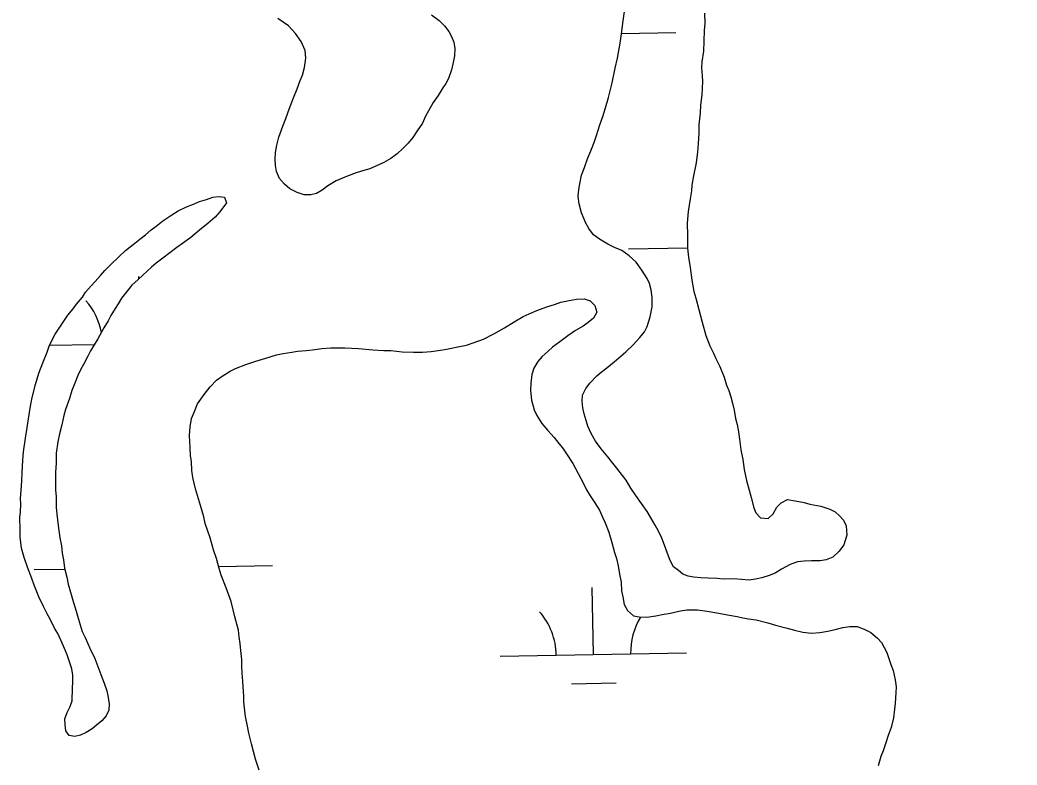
# Model space of a CAD drawing. Extents: x 3887375 to 3925618, y 296674 to 322633.
# Drawn here: x 3901506 to 3902041, y 310774 to 311174 of the extents above; entities that cross this region are included whole.
import ezdxf

# ---------------------------------------------------------------- set-up
doc = ezdxf.new("R2010")
doc.units = 0
doc.layers.add('V-GRID-MAJR', color=7, linetype='Continuous')
doc.layers.add('V-WETL-SWMP', color=7, linetype='Continuous')

msp = doc.modelspace()

# ---------------------------------------------------------------- linework, layer by layer
at = {"layer": 'V-GRID-MAJR'}
msp.add_spline([(3902269.22, 302288.25), (3902166.14, 308345.1), (3902063.01, 314405.04), (3901959.87, 320464.98), (3901959.82, 320468.07)], degree=3, dxfattribs=at)
at = {"layer": 'V-WETL-SWMP'}
for p, q in [((3901829.29, 311166.6), (3901858.46, 311167.11)), ((3901833.03, 311051.22), (3901864.75, 311051.76)), ((3901570.21, 311035.06), (3901570.19, 311036.28)), ((3901522.38, 310999.45), (3901546.42, 310999.86)), ((3901514.03, 310879.22), (3901530.56, 310879.5)), ((3901612.99, 310880.92), (3901642.01, 310881.42)), ((3901814.17, 310833.62), (3901813.56, 310869.62)), ((3901764.18, 310832.76), (3901864.17, 310834.48)), ((3901802.44, 310817.99), (3901826.44, 310818.4))]:
    msp.add_line(p, q, dxfattribs=at)
for points in [[(3901829.5, 311050.25), (3901825.49, 311051.86), (3901821.95, 311053.71), (3901817.46, 311056.26), (3901814.15, 311058.59), (3901811.77, 311062.09), (3901810.1, 311064.9), (3901807.71, 311070.52), (3901806.5, 311075.21), (3901805.99, 311079.21), (3901806.43, 311082.97), (3901806.88, 311086.03), (3901807.78, 311090.74), (3901809.39, 311094.75), (3901811, 311099.46), (3901813.07, 311104.65), (3901814.69, 311108.66), (3901815.84, 311111.96), (3901817.67, 311117.62), (3901819.28, 311122.1), (3901820.65, 311126.81), (3901822.25, 311132.23), (3901824.31, 311140.24), (3901825.89, 311148.01), (3901827.02, 311153.43), (3901828.6, 311161.43), (3901829.27, 311166.38), (3901830.15, 311173.43), (3901830.81, 311178.38)], [(3901873.84, 311177.55), (3901873.89, 311171.91), (3901873.68, 311168.15), (3901873.49, 311162.5), (3901873.3, 311157.09), (3901872.41, 311151.45), (3901872.2, 311148.15), (3901872.47, 311143.92), (3901872.73, 311140.87), (3901872.31, 311133.81), (3901871.65, 311128.17), (3901871.45, 311124.17), (3901870.8, 311117.58), (3901870.83, 311113.35), (3901870.41, 311107.47), (3901869.98, 311103.23), (3901869.32, 311097.35), (3901867.96, 311090.29), (3901867.06, 311085.34), (3901866.85, 311082.29), (3901866.18, 311078.05), (3901865.06, 311071.22), (3901864.41, 311064.87), (3901864.7, 311058.29), (3901864.75, 311051.47), (3901865.26, 311046.78), (3901866.01, 311041.14), (3901867.01, 311034.33), (3901868, 311028.23), (3901869.2, 311024.71), (3901870.66, 311018.61), (3901872.6, 311011.81), (3901874.54, 311004.77), (3901876.7, 310999.15), (3901878.61, 310995.17), (3901879.81, 310992.35), (3901881.96, 310988.14), (3901884.36, 310982.28), (3901885.56, 310978.06), (3901886.76, 310975.25), (3901887.97, 310971.73), (3901888.94, 310967.74), (3901889.67, 310964.7)], [(3901727.39, 311176.6), (3901731.41, 311173.58), (3901734.26, 311170.78), (3901736.63, 311167.74), (3901738.06, 311164.93), (3901739.27, 311161.89), (3901739.76, 311158.6), (3901739.56, 311154.6), (3901738.88, 311151.07), (3901737.97, 311147.06), (3901736.37, 311142.58), (3901734.98, 311139.75), (3901733.12, 311136.92), (3901730.8, 311133.37), (3901728.24, 311129.59), (3901725.69, 311125.1), (3901724.07, 311122.27), (3901722.46, 311118.49), (3901719.67, 311114.47), (3901717.35, 311110.93), (3901714.78, 311107.85), (3901711.99, 311105.01), (3901708.95, 311102.16), (3901705.45, 311099.55), (3901701.7, 311097.4), (3901697.72, 311095.73), (3901694.21, 311094.05), (3901690.93, 311093.08), (3901686.94, 311091.88), (3901681.78, 311089.95), (3901676.16, 311087.56), (3901671.71, 311084.94), (3901668.68, 311082.56), (3901665.64, 311080.89), (3901662.59, 311080.16), (3901659.06, 311080.13), (3901655.29, 311081.28), (3901651.28, 311083.36), (3901648.43, 311085.92), (3901645.82, 311088.96), (3901644.15, 311092.71), (3901643.65, 311095.76), (3901643.39, 311099.28), (3901643.6, 311102.81), (3901644.27, 311106.81), (3901645.41, 311111.05), (3901647.48, 311116.95), (3901649.09, 311120.96), (3901650.24, 311124.02), (3901652.08, 311128.97), (3901653.23, 311132.04), (3901655.31, 311136.99), (3901656.92, 311141.47), (3901658.07, 311144.3), (3901659.21, 311148.31), (3901659.88, 311153.48), (3901659.61, 311157.48), (3901657.45, 311162.4), (3901654.36, 311166.6), (3901650.57, 311170.8), (3901644.89, 311174.75)], [(3901534.73, 310815.83), (3901534.94, 310818.89), (3901534.91, 310822.65), (3901534.41, 310825.94), (3901533.21, 310829.22), (3901531.77, 310833.44), (3901530.33, 310836.95), (3901528.65, 310840.94), (3901526.73, 310844.92), (3901525.07, 310847.73), (3901522.68, 310852.64), (3901521.01, 310855.45), (3901519.1, 310859.43), (3901516.7, 310864.58), (3901514.06, 310870.91), (3901512.86, 310874.42), (3901510.46, 310880.52), (3901508.77, 310885.68), (3901507.32, 310890.6), (3901506.57, 310896.71), (3901506.54, 310900.7), (3901506.48, 310907.05), (3901506.7, 310910.11), (3901506.9, 310914.34), (3901506.87, 310917.4), (3901507.07, 310921.63), (3901507.5, 310926.8), (3901507.7, 310931.04), (3901508.12, 310937.86), (3901508.31, 310942.33), (3901509.43, 310949.62), (3901510.1, 310954.1), (3901510.99, 310959.98), (3901512.11, 310966.81), (3901513.01, 310971.52), (3901514.84, 310978.35), (3901516.67, 310984.47), (3901518.74, 310990.13), (3901521.04, 310995.79), (3901522.43, 310999.57), (3901525.43, 311005.47), (3901528.22, 311009.72), (3901532.17, 311015.63), (3901534.96, 311018.94), (3901536.82, 311021.54), (3901540.08, 311025.33), (3901541.71, 311027.93), (3901544.74, 311031.25), (3901546.83, 311033.62), (3901549.63, 311036.93), (3901551.96, 311039.53), (3901555.22, 311042.85), (3901559.65, 311047.12), (3901563.15, 311050.2), (3901568.06, 311054.24), (3901570.86, 311056.38), (3901573.9, 311058.75), (3901576.93, 311061.36), (3901579.5, 311063.27), (3901583.24, 311066.12), (3901587.92, 311069.45), (3901591.43, 311071.59), (3901595.87, 311073.74), (3901599.62, 311075.18), (3901602.9, 311076.62), (3901606.66, 311077.59), (3901609.94, 311078.79), (3901612.99, 311079.29), (3901616.29, 311078.84), (3901617.25, 311075.8), (3901615.39, 311073.2), (3901613.53, 311070.83), (3901611.2, 311068.22), (3901607.46, 311064.9), (3901602.79, 311061.1), (3901598.12, 311057.3), (3901593.68, 311053.98), (3901590.65, 311051.84), (3901586.91, 311048.99), (3901583.17, 311046.14), (3901579.66, 311043.52), (3901577.1, 311041.38), (3901572.43, 311037.11), (3901569.86, 311034.74), (3901566.6, 311031.66), (3901563.8, 311028.35), (3901561.01, 311024.8), (3901559.15, 311021.73), (3901557.53, 311019.13), (3901555.21, 311015.35), (3901553.82, 311012.52), (3901551.5, 311008.73), (3901548.26, 311002.83), (3901544.31, 310996.45), (3901542.93, 310993.62), (3901540.61, 310989.14), (3901538.99, 310986.3), (3901537.6, 310983.23), (3901535.53, 310978.28), (3901534.38, 310975.22), (3901533, 310970.97)], [(3901889.67, 310964.7), (3901890.41, 310960.23), (3901891.38, 310956.95), (3901892.12, 310952.96), (3901892.62, 310949.2), (3901893.37, 310943.33), (3901894.35, 310938.17), (3901895.1, 310932.77), (3901896.32, 310926.9), (3901897.78, 310921.74), (3901898.75, 310917.75), (3901900.2, 310912.36), (3901901.4, 310909.55), (3901903.77, 310906.98), (3901908.01, 310906.54), (3901910.57, 310909.15), (3901912.66, 310912.69), (3901914.99, 310915.06), (3901918.27, 310916.73), (3901922.5, 310916.06), (3901927.21, 310915.16), (3901930.28, 310914.25), (3901936.16, 310913.12), (3901941.11, 310911.51), (3901943.95, 310910.13), (3901946.31, 310908.03), (3901948.45, 310905.7), (3901949.88, 310902.65), (3901950.16, 310897.72), (3901948.56, 310892.53), (3901946, 310888.98), (3901942.73, 310885.9), (3901938.98, 310884.46), (3901935.93, 310883.97), (3901931.23, 310883.93), (3901927.23, 310883.66), (3901923.71, 310883.4), (3901919.73, 310881.96), (3901915.04, 310879.33), (3901911.77, 310877.19), (3901908.49, 310875.99), (3901904.5, 310874.78), (3901901.22, 310874.05), (3901897.7, 310873.55), (3901889.46, 310874.19), (3901884.06, 310874.14), (3901880.53, 310874.35), (3901875.83, 310874.55), (3901871.83, 310874.75), (3901868.06, 310875.19), (3901865, 310875.63), (3901862.17, 310876.79), (3901859.81, 310878.65), (3901857.2, 310880.74), (3901855.3, 310884.02), (3901853.86, 310887.77), (3901852.41, 310892.22), (3901850.97, 310895.97), (3901849.06, 310899.72), (3901847.39, 310903), (3901844.77, 310907.21), (3901843.1, 310910.25), (3901840, 310914.69), (3901836.91, 310918.9), (3901834.29, 310922.87), (3901831.68, 310927.08), (3901829.77, 310929.65), (3901826.69, 310933.62), (3901823.83, 310937.13), (3901821.93, 310939.7), (3901818.37, 310943.9), (3901815.28, 310948.11), (3901812.9, 310952.08), (3901811.22, 310956.07), (3901810.26, 310959.11), (3901809.29, 310962.63), (3901808.56, 310965.92), (3901808.06, 310969.44), (3901808.27, 310972.73), (3901810.12, 310976.27), (3901812.44, 310979.35), (3901815.94, 310983.14), (3901818.27, 310985.04), (3901821.31, 310987.41), (3901825.28, 310990.5), (3901827.85, 310992.64), (3901831.59, 310995.96), (3901835.55, 310999.75), (3901839.05, 311003.54), (3901841.61, 311006.62), (3901843, 311009.45), (3901844.6, 311014.64), (3901845.73, 311020.05), (3901845.69, 311024.99), (3901845.19, 311029.22), (3901844.22, 311032.5), (3901843.02, 311035.31), (3901840.16, 311039.76), (3901837.07, 311043.96), (3901833.29, 311047.46), (3901829.5, 311050.25)], [(3901634.88, 310771.73), (3901632.95, 310777.59), (3901631.74, 310781.58), (3901630.77, 310785.8), (3901629.31, 310791.43), (3901628.58, 310795.19), (3901627.59, 310800.35), (3901627.1, 310803.41), (3901626.59, 310808.34), (3901626.56, 310811.4), (3901626.29, 310816.33), (3901626.03, 310819.39), (3901625.76, 310823.62), (3901625.49, 310827.61), (3901625.46, 310830.91), (3901624.95, 310835.84), (3901624.69, 310839.6), (3901624.19, 310843.12), (3901623.69, 310846.65), (3901621.75, 310853.92), (3901621.02, 310856.97), (3901619.8, 310862.13), (3901617.16, 310869.4), (3901614.52, 310876.2), (3901613.31, 310879.72), (3901611.86, 310885.11), (3901610.41, 310889.8), (3901608.48, 310896.14), (3901605.83, 310903.88), (3901605.09, 310907.4), (3901603.4, 310913.5), (3901601.71, 310918.89), (3901600.74, 310922.41), (3901599.28, 310928.51), (3901598.78, 310932.27), (3901598.5, 310937.21), (3901598.01, 310940.26), (3901597.73, 310944.73), (3901597.45, 310951.07), (3901597.88, 310955.78), (3901598.55, 310960.25), (3901600.16, 310964.03), (3901601.78, 310968.04), (3901605.27, 310973.01), (3901608.52, 310977.26), (3901612.02, 310980.82), (3901615.06, 310982.96), (3901619.27, 310985.58), (3901622.08, 310987.02), (3901627.71, 310989.18), (3901633.1, 310990.87), (3901638.5, 310992.56), (3901644.13, 310994.25), (3901647.65, 310994.98), (3901652.35, 310995.73), (3901655.4, 310996.22), (3901660.1, 310996.73), (3901663.39, 310996.99), (3901668.55, 310997.74), (3901673.25, 310998.01), (3901676.55, 310998.04), (3901680.78, 310998.07), (3901688.07, 310997.66), (3901695.84, 310997.02), (3901701.72, 310996.6), (3901705.48, 310996.63), (3901711.6, 310995.97), (3901717.71, 310995.79), (3901722.42, 310995.82), (3901727.12, 310996.1), (3901732.05, 310996.84), (3901735.34, 310997.34), (3901741.44, 310998.57), (3901746.14, 310999.54), (3901749.66, 311000.75), (3901755.28, 311002.67), (3901760.67, 311005.54), (3901766.52, 311008.88), (3901771.67, 311011.98), (3901776.58, 311014.84), (3901779.63, 311016.28), (3901783.85, 311018.19), (3901789.24, 311020.11), (3901793.23, 311021.32), (3901796.74, 311022.53), (3901801.2, 311023.5), (3901805.19, 311024.24), (3901809.19, 311024.27), (3901812.49, 311023.36), (3901814.86, 311020.79), (3901816.07, 311017.28), (3901814.21, 311013.97), (3901811.41, 311011.6), (3901808.6, 311009.69)], [(3901808.6, 311009.69), (3901804.63, 311007.31), (3901800.42, 311004.45), (3901796.21, 311001.36), (3901792.23, 310998.51), (3901789.9, 310996.37), (3901786.63, 310993.52), (3901784.3, 310990.68), (3901782.21, 310987.14), (3901781.07, 310983.84), (3901780.63, 310979.13), (3901780.43, 310975.13), (3901780.94, 310969.96), (3901782.4, 310964.8), (3901783.83, 310961.76), (3901786.45, 310957.54), (3901789.77, 310953.81), (3901793.1, 310950.07), (3901795.71, 310946.8), (3901797.61, 310944.47), (3901799.75, 310941.19), (3901803.09, 310936.04), (3901805.95, 310930.66), (3901808.82, 310925.28), (3901810.49, 310922), (3901812.4, 310918.72), (3901815.02, 310914.98), (3901817.4, 310911), (3901819.31, 310907.02), (3901820.51, 310904.21), (3901822.43, 310899.28), (3901824.12, 310893.65), (3901825.58, 310888.26), (3901826.54, 310885.21), (3901827.52, 310881.22), (3901828.26, 310876.76), (3901829, 310872.53), (3901829.27, 310867.83), (3901830, 310864.54), (3901830.74, 310860.55), (3901832.41, 310857.27), (3901835.73, 310854.48), (3901838.79, 310853.8), (3901842.79, 310853.6), (3901847.72, 310854.34), (3901851.01, 310855.07), (3901855.47, 310855.82), (3901860.87, 310857.03), (3901864.39, 310857.53), (3901870.04, 310857.58), (3901875.21, 310856.91), (3901880.39, 310856.02), (3901886.05, 310854.89), (3901891.23, 310853.99), (3901894.29, 310853.31), (3901897.35, 310852.86), (3901901.59, 310852.19), (3901907.71, 310850.6), (3901911.96, 310849.45), (3901918.08, 310847.86), (3901922.09, 310846.71), (3901926.57, 310845.57), (3901931.27, 310845.14), (3901935.74, 310845.41), (3901939.97, 310846.15), (3901943.96, 310847.13), (3901947.95, 310848.1), (3901951.7, 310848.6), (3901955.7, 310848.63), (3901959.47, 310847.25), (3901963.02, 310845.4), (3901966.57, 310842.37), (3901968.7, 310840.04), (3901971.57, 310834.65), (3901973.74, 310828.32), (3901974.94, 310825.04), (3901976.15, 310820.11), (3901976.66, 310816.35), (3901976.45, 310813.06), (3901976.02, 310807.65), (3901975.81, 310804.35), (3901975.15, 310799.64), (3901974.01, 310794.46), (3901972.4, 310790.22), (3901971.02, 310786.21), (3901969.64, 310781.96), (3901968.49, 310778.9), (3901966.89, 310773.95)], [(3901533, 310970.97), (3901530.93, 310965.08), (3901530.02, 310961.78), (3901528.88, 310956.83), (3901527.75, 310951.89), (3901526.84, 310947.65), (3901525.95, 310941.53), (3901525.99, 310936.36), (3901525.56, 310931.18), (3901525.59, 310927.66), (3901525.64, 310922.02), (3901525.91, 310918.26), (3901525.95, 310912.61), (3901526.22, 310908.85), (3901526.97, 310902.75), (3901527.96, 310896.17), (3901528.7, 310891.95), (3901529.21, 310887.96), (3901529.94, 310884.44), (3901530.45, 310879.98), (3901531.66, 310875.05), (3901532.4, 310871.29), (3901533.61, 310867.07), (3901535.06, 310862.15), (3901536.03, 310858.63), (3901536.99, 310855.58), (3901538.2, 310851.36), (3901539.89, 310845.96), (3901541.56, 310842.69), (3901543.96, 310837.06), (3901546.59, 310831.44), (3901548.75, 310825.82), (3901549.95, 310823.01), (3901551.63, 310818.32), (3901553.08, 310814.1), (3901553.81, 310810.58), (3901554.31, 310807.29), (3901554.1, 310803.77), (3901552.72, 310800.7), (3901550.39, 310798.09), (3901547.59, 310795.72), (3901545.25, 310793.82), (3901541.98, 310791.91), (3901538.93, 310790.48), (3901535.88, 310789.75), (3901532.82, 310790.19), (3901531.15, 310792.77), (3901530.66, 310796.05), (3901530.63, 310799.11), (3901531.78, 310802.64), (3901533.4, 310805.71), (3901534.55, 310808.78), (3901534.73, 310815.83)]]:
    msp.add_lwpolyline(points, dxfattribs=at)
for centre, start, end in [((3901515.56, 310999.81), 10.7084, 41.7552), ((3901758.93, 310833.15), 0.2115, 41.7552), ((3901869.4, 310835.04), 147.926, 181.7552)]:
    msp.add_arc(centre, 35.25, start, end, dxfattribs=at)

doc.saveas('drawing.dxf')
